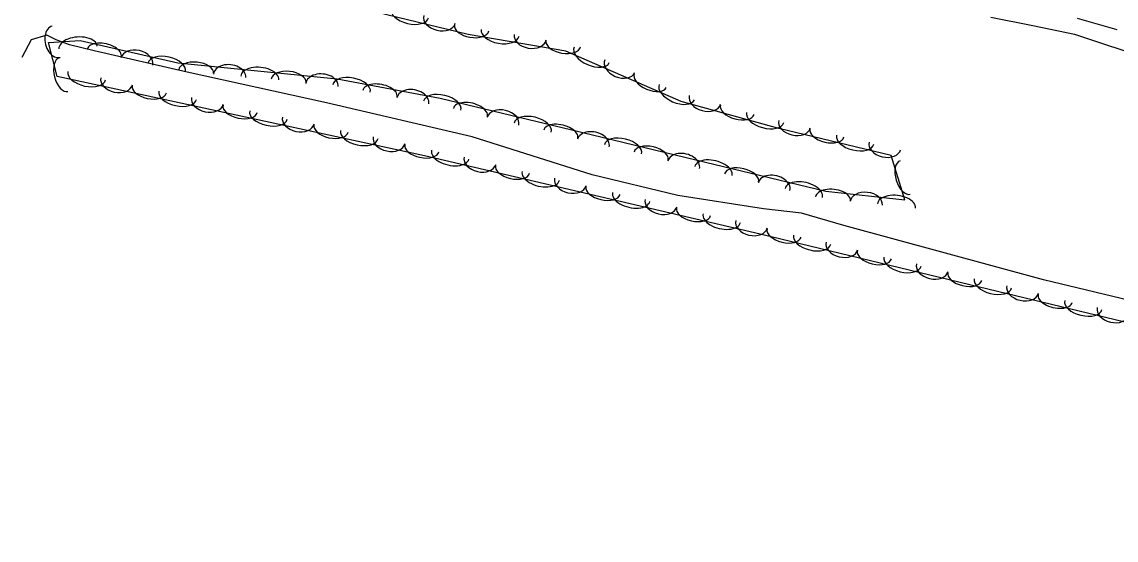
# Model space of a CAD drawing. Extents: x 1441650 to 1491889, y 345904 to 358319.
# Drawn here: x 1457685.1 to 1458019.7, y 351440.7 to 351599.3 of the extents above; entities that cross this region are included whole.
import ezdxf

# ---------------------------------------------------------------- set-up
doc = ezdxf.new("R2010")
doc.units = 0
for name, color, linetype in [('S_DITCHLINE', 7, 'Continuous'), ('S_STREAM', 7, 'Continuous'), ('S_TREE', 7, 'Continuous')]:
    doc.layers.add(name, color=color, linetype=linetype)

msp = doc.modelspace()

# ---------------------------------------------------------------- linework, layer by layer
at = {"layer": 'S_DITCHLINE'}
for points in [[(1457981.42, 351600.76), (1457994.22, 351598.18), (1458007.01, 351595.59), (1458030.62, 351587.71)], [(1458007.8, 351600.48), (1458019.92, 351596.98)]]:
    msp.add_lwpolyline(points, dxfattribs=at)
at = {"layer": 'S_STREAM'}
msp.add_lwpolyline([(1458369.09, 351440.66), (1458324.6, 351449.79), (1458239.34, 351465.43), (1458166.2, 351483.19), (1458135.1, 351490.32), (1458075.99, 351501.46), (1457997.5, 351520.38), (1457936.39, 351537.01), (1457923.44, 351540.71), (1457911.89, 351542.06), (1457885.64, 351546.17), (1457859.43, 351552.48), (1457822.79, 351564.11), (1457778.26, 351574.51), (1457735.58, 351583.96), (1457707.21, 351590.48), (1457699.62, 351592.31), (1457695.58, 351593.87), (1457692.69, 351595.24), (1457687.94, 351593.87), (1457685.08, 351588.45)], dxfattribs=at)
at = {"layer": 'S_TREE'}
msp.add_lwpolyline([(1458080.78, 351493.28), (1457975, 351518.81), (1457910.85, 351534.28), (1457808.19, 351558.34), (1457695.83, 351582.63), (1457693.21, 351592.98), (1457702.86, 351593.64), (1457732.72, 351586.79), (1457781.47, 351581.92), (1457813, 351576), (1457853.29, 351566.24), (1457891.17, 351557.11), (1457930.95, 351547.52), (1457955.08, 351544.82), (1457950.95, 351558.4), (1457916.6, 351566.69), (1457886.64, 351574.97), (1457851.42, 351590.34), (1457821.5, 351595.5), (1457787.41, 351603.72)], dxfattribs=at)
for centre, major_axis, ratio, start_param, end_param in [((1457803.71, 351601.97), (5.7, -1.38), 0.549773, 3.141593, 6.283185), ((1457812.77, 351600.06), (4.82, -1.16), 0.684929, 3.141593, 6.283185), ((1457695.6, 351593.23), (1.22, -4.8), 0.68529, 3.141425, 6.283018), ((1457822.59, 351597.46), (5.27, -0.91), 0.540396, 3.141593, 6.283185), ((1457831.33, 351595.96), (5.78, -1), 0.549771, 3.141593, 6.283185), ((1457840.5, 351594.64), (4.88, -0.84), 0.684926, 3.141593, 6.283185), ((1457702.24, 351591.47), (-5.85, -0.4), 0.549854, 3.142005, 6.283598), ((1457710.29, 351589.76), (-5.21, 1.2), 0.540423, 3.141843, 6.283436), ((1457850.61, 351592.63), (5.27, -0.91), 0.540396, 3.141593, 6.283185), ((1457720.27, 351587.21), (-4.83, 1.11), 0.684961, 3.142017, 6.283609), ((1457729.35, 351585.39), (-5.72, 1.31), 0.549799, 3.141852, 6.283444), ((1457859.31, 351589.21), (5.38, -2.35), 0.549792, 3.141593, 6.283185), ((1457697.87, 351583.18), (1.31, -5.18), 0.540683, 3.141494, 6.283086), ((1457738.38, 351584.1), (-5.32, 0.53), 0.540402, 3.14171, 6.283302), ((1457748.6, 351582.81), (-4.93, 0.49), 0.684933, 3.14179, 6.283383), ((1457757.84, 351582.15), (-5.84, 0.58), 0.549777, 3.141713, 6.283306), ((1457867.9, 351585.75), (4.54, -1.98), 0.684952, 3.141593, 6.283185), ((1457704.91, 351582.84), (5.74, -1.24), 0.549772, 3.141593, 6.283185), ((1457714.02, 351581.14), (4.84, -1.05), 0.684927, 3.141593, 6.283185), ((1457766.66, 351581.27), (-5.32, 0.53), 0.540402, 3.14171, 6.283302), ((1457776.89, 351579.98), (-4.93, 0.49), 0.684933, 3.14179, 6.283383), ((1457785.88, 351578.93), (-5.75, 1.09), 0.550954, 3.143335, 6.284927), ((1457877.23, 351581.39), (4.9, -2.14), 0.540417, 3.141593, 6.283185), ((1457724.03, 351578.71), (5.23, -1.13), 0.540397, 3.141593, 6.283185), ((1457794.58, 351577.3), (-5.24, 0.99), 0.541558, 3.14328, 6.284873), ((1457804.63, 351575.15), (-4.86, 0.92), 0.686398, 3.14445, 6.286043), ((1457885.36, 351577.84), (5.38, -2.35), 0.549792, 3.141593, 6.283185), ((1457732.7, 351576.83), (5.74, -1.24), 0.549772, 3.141593, 6.283185), ((1457741.8, 351575.13), (4.84, -1.05), 0.684927, 3.141593, 6.283185), ((1457813.64, 351573.67), (-5.7, 1.38), 0.549773, 3.141598, 6.28319), ((1457893.96, 351575.42), (4.78, -1.32), 0.684932, 3.141593, 6.283185), ((1457751.82, 351572.7), (5.23, -1.13), 0.540397, 3.141593, 6.283185), ((1457760.48, 351570.82), (5.74, -1.24), 0.549772, 3.141593, 6.283185), ((1457822.25, 351571.58), (-5.2, 1.26), 0.540398, 3.141597, 6.28319), ((1457832.21, 351568.9), (-4.82, 1.17), 0.684929, 3.141601, 6.283193), ((1457903.82, 351572.42), (5.15, -1.43), 0.5404, 3.141593, 6.283185), ((1457769.59, 351569.12), (4.84, -1.05), 0.684927, 3.141593, 6.283185), ((1457841.27, 351566.97), (-5.7, 1.38), 0.549773, 3.141598, 6.28319), ((1457912.37, 351570.06), (5.66, -1.56), 0.549775, 3.141593, 6.283185), ((1457921.32, 351568), (4.82, -1.16), 0.684929, 3.141593, 6.283185), ((1457779.6, 351566.69), (5.23, -1.13), 0.540397, 3.141593, 6.283185), ((1457788.27, 351564.82), (5.74, -1.24), 0.549772, 3.141593, 6.283185), ((1457849.88, 351564.89), (-5.2, 1.26), 0.540398, 3.141597, 6.28319), ((1457859.84, 351562.21), (-4.82, 1.16), 0.684936, 3.141789, 6.283382), ((1457931.27, 351565.33), (5.2, -1.25), 0.540398, 3.141593, 6.283185), ((1457797.37, 351563.12), (4.84, -1.05), 0.684927, 3.141593, 6.283185), ((1457868.9, 351560.3), (-5.7, 1.38), 0.549779, 3.141713, 6.283305), ((1457939.89, 351563.25), (5.7, -1.38), 0.549773, 3.141593, 6.283185), ((1457948.96, 351561.34), (4.82, -1.16), 0.684929, 3.141593, 6.283185), ((1457807.39, 351560.68), (5.23, -1.13), 0.540397, 3.141593, 6.283185), ((1457816.06, 351558.67), (5.71, -1.34), 0.549775, 3.141517, 6.28311), ((1457877.52, 351558.22), (-5.2, 1.25), 0.540404, 3.141709, 6.283301), ((1457887.47, 351555.55), (-4.82, 1.16), 0.684936, 3.141789, 6.283382), ((1457825.14, 351556.82), (4.82, -1.13), 0.684931, 3.14147, 6.283062), ((1457835.11, 351554.21), (5.21, -1.22), 0.5404, 3.14152, 6.283112), ((1457896.54, 351553.64), (-5.7, 1.38), 0.549773, 3.141617, 6.28321), ((1457955.21, 351551.68), (1.55, -5.12), 0.540645, 3.141593, 6.283185), ((1457843.74, 351552.19), (5.71, -1.34), 0.549775, 3.141517, 6.28311), ((1457905.16, 351551.56), (-5.2, 1.25), 0.540398, 3.141617, 6.283209), ((1457915.11, 351548.89), (-4.82, 1.16), 0.684929, 3.141633, 6.283226), ((1457852.81, 351550.33), (4.82, -1.13), 0.684931, 3.14147, 6.283062), ((1457862.78, 351547.72), (5.21, -1.22), 0.5404, 3.14152, 6.283112), ((1457924.17, 351546.97), (-5.7, 1.38), 0.549773, 3.141617, 6.28321), ((1457871.42, 351545.7), (5.71, -1.34), 0.549775, 3.141517, 6.28311), ((1457933.11, 351545.15), (-5.31, 0.6), 0.541059, 3.142865, 6.284458), ((1457943.3, 351543.74), (-4.92, 0.56), 0.685766, 3.143746, 6.285338), ((1457952.52, 351542.97), (-5.82, 0.66), 0.550446, 3.142906, 6.284499), ((1457880.49, 351543.84), (4.82, -1.13), 0.684931, 3.14147, 6.283062), ((1457890.46, 351541.23), (5.21, -1.22), 0.5404, 3.14152, 6.283112), ((1457899.09, 351539.21), (5.71, -1.34), 0.549775, 3.141517, 6.28311), ((1457908.17, 351537.35), (4.82, -1.13), 0.684931, 3.14147, 6.283062), ((1457918.14, 351534.7), (5.2, -1.25), 0.540398, 3.141593, 6.283185), ((1457926.76, 351532.62), (5.7, -1.38), 0.549773, 3.141593, 6.283185), ((1457935.82, 351530.71), (4.82, -1.16), 0.684929, 3.141593, 6.283185), ((1457945.78, 351528.04), (5.2, -1.25), 0.540398, 3.141593, 6.283185), ((1457954.4, 351525.96), (5.7, -1.38), 0.549773, 3.141593, 6.283185), ((1457963.46, 351524.04), (4.82, -1.16), 0.684929, 3.141593, 6.283185), ((1457973.41, 351521.38), (5.2, -1.25), 0.540398, 3.141593, 6.283185), ((1457982.03, 351519.3), (5.7, -1.38), 0.549773, 3.141595, 6.283187), ((1457991.1, 351517.38), (4.82, -1.16), 0.684929, 3.141596, 6.283188), ((1458001.05, 351514.71), (5.2, -1.25), 0.540398, 3.141594, 6.283187), ((1458009.67, 351512.63), (5.7, -1.38), 0.549773, 3.141595, 6.283187), ((1458018.73, 351510.71), (4.82, -1.16), 0.684929, 3.141596, 6.283188)]:
    msp.add_ellipse(centre, major_axis=major_axis, ratio=ratio, start_param=start_param, end_param=end_param, dxfattribs=at)

doc.saveas('drawing.dxf')
